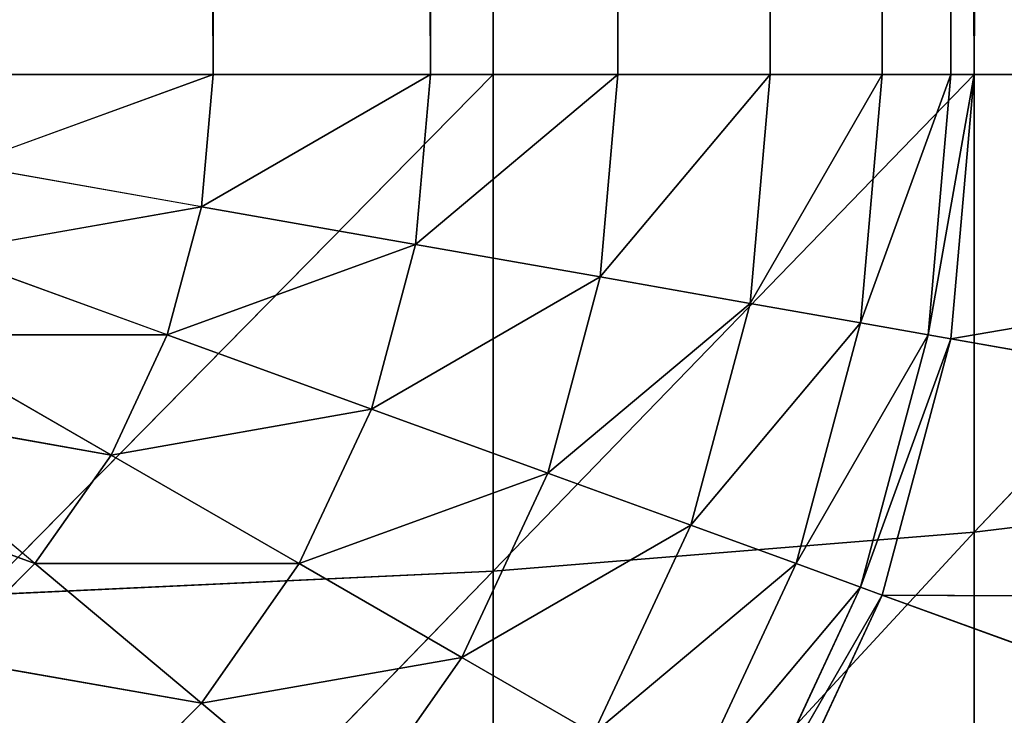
# Model space of a CAD drawing. Extents: x 0.1 to 17.7, y 0.1 to 17.7.
# Tile 353 of 656: x 17.5341 to 17.5988, y 0.24 to 0.2857. Entities that reach past the tile are written whole.
import ezdxf

# ---------------------------------------------------------------- set-up
doc = ezdxf.new("R2010")
doc.units = 0
doc.header["$LTSCALE"] = 2.54
doc.layers.get('0').update_dxf_attribs({"color": 13, "linetype": 'CONTINUOUS'})

# ---------------------------------------------------------------- blocks, each defined once
blk = doc.blocks.new('KOSZ_NA__MIECI_Z_POKRYWK__')
at = {"color": 0}
for p, q in [((17.530966, 17.48213, 31.49397), (17.546765, 0.28213, 31.486603)), ((17.530966, 17.48213, 31.49397), (17.546765, 0.28213, 31.486603)), ((17.565169, 0.28213, 31.587939), (17.531494, 17.48213, 31.59696)), ((17.565169, 0.28213, 31.587939), (17.531494, 17.48213, 31.59696)), ((17.546765, 17.48213, 31.486603), (17.546765, 0.28213, 31.486603)), ((17.546765, 17.48213, 31.486603), (17.546765, 0.28213, 31.486603)), ((17.546765, 17.48213, 31.486603), (17.561043, 0.28213, 31.476605)), ((17.546765, 17.48213, 31.486603), (17.561043, 0.28213, 31.476605)), ((17.561043, 17.48213, 31.476605), (17.561043, 0.28213, 31.476605)), ((17.561043, 17.48213, 31.476605), (17.561043, 0.28213, 31.476605)), ((17.561043, 17.48213, 31.476605), (17.573369, 0.28213, 31.464279)), ((17.561043, 17.48213, 31.476605), (17.573369, 0.28213, 31.464279)), ((17.565169, 0.28213, 31.587939), (17.565169, 17.48213, 31.587939)), ((17.565169, 0.28213, 31.587939), (17.565169, 17.48213, 31.587939)), ((17.596765, 0.28213, 31.573206), (17.565169, 17.48213, 31.587939)), ((17.596765, 0.28213, 31.573206), (17.565169, 17.48213, 31.587939)), ((17.573369, 17.48213, 31.464279), (17.573369, 0.28213, 31.464279)), ((17.573369, 17.48213, 31.464279), (17.573369, 0.28213, 31.464279)), ((17.573369, 17.48213, 31.464279), (17.583368, 0.28213, 31.45)), ((17.573369, 17.48213, 31.464279), (17.583368, 0.28213, 31.45)), ((17.583368, 17.48213, 31.45), (17.583368, 0.28213, 31.45)), ((17.583368, 17.48213, 31.45), (17.583368, 0.28213, 31.45)), ((17.583368, 17.48213, 31.45), (17.590733, 0.28213, 31.434201)), ((17.583368, 17.48213, 31.45), (17.590733, 0.28213, 31.434201)), ((17.590733, 17.48213, 31.434201), (17.590733, 0.28213, 31.434201)), ((17.590733, 17.48213, 31.434201), (17.590733, 0.28213, 31.434201)), ((17.590733, 17.48213, 31.434201), (17.595245, 0.28213, 31.417365)), ((17.590733, 17.48213, 31.434201), (17.595245, 0.28213, 31.417365)), ((17.595245, 17.48213, 31.417365), (17.595245, 0.28213, 31.417365)), ((17.595245, 17.48213, 31.417365), (17.595245, 0.28213, 31.417365)), ((17.595245, 17.48213, 31.417365), (17.596765, 0.28213, 31.4)), ((17.595245, 17.48213, 31.417365), (17.596765, 0.28213, 31.4)), ((17.696765, 17.48213, 30.4), (17.596765, 0.28213, 30.4)), ((17.596765, 0.28213, 30.4), (17.596765, 17.48213, 30.4)), ((17.696765, 17.48213, 30.4), (17.596765, 0.28213, 30.4)), ((17.596765, 0.28213, 31.4), (17.596765, 17.48213, 31.4)), ((17.596765, 17.48213, 31.4), (17.596765, 0.28213, 30.4)), ((17.596765, 17.48213, 31.4), (17.596765, 0.28213, 30.4)), ((17.596765, 0.28213, 30.4), (17.596765, 17.48213, 30.4)), ((17.596765, 0.28213, 31.573206), (17.596765, 17.48213, 31.573206)), ((17.596765, 0.28213, 31.573206), (17.596765, 17.48213, 31.573206)), ((17.596765, 0.28213, 31.4), (17.596765, 17.48213, 31.4)), ((17.546765, 0.28213, 31.486603), (17.530447, 0.276191, 31.49397)), ((17.546765, 0.28213, 31.486603), (17.530966, 0.28213, 31.49397)), ((17.531494, 0.28213, 31.59696), (17.565169, 0.28213, 31.587939)), ((17.565169, 0.28213, 31.587939), (17.531494, 0.247928, 31.59397)), ((17.565169, 0.28213, 31.587939), (17.531494, 0.247928, 31.59397)), ((17.531494, 0.28213, 31.59696), (17.565169, 0.28213, 31.587939)), ((17.546005, 0.273448, 31.486603), (17.546765, 0.28213, 31.486603)), ((17.561043, 0.28213, 31.476605), (17.546005, 0.273448, 31.486603)), ((17.546005, 0.273448, 31.486603), (17.546765, 0.28213, 31.486603)), ((17.561043, 0.28213, 31.476605), (17.546005, 0.273448, 31.486603)), ((17.561043, 0.28213, 31.476605), (17.546765, 0.28213, 31.486603)), ((17.561043, 0.28213, 31.476605), (17.546765, 0.28213, 31.486603)), ((17.560066, 0.270968, 31.476605), (17.561043, 0.28213, 31.476605)), ((17.573369, 0.28213, 31.464279), (17.560066, 0.270968, 31.476605)), ((17.560066, 0.270968, 31.476605), (17.561043, 0.28213, 31.476605)), ((17.573369, 0.28213, 31.464279), (17.560066, 0.270968, 31.476605)), ((17.573369, 0.28213, 31.464279), (17.561043, 0.28213, 31.476605)), ((17.573369, 0.28213, 31.464279), (17.561043, 0.28213, 31.476605)), ((17.565169, 0.28213, 31.587939), (17.596765, 0.28213, 31.573206)), ((17.596765, 0.28213, 31.573206), (17.565169, 0.249495, 31.585083)), ((17.596765, 0.28213, 31.573206), (17.565169, 0.249495, 31.585083)), ((17.565169, 0.28213, 31.587939), (17.596765, 0.28213, 31.573206)), ((17.565169, 0.28213, 31.587939), (17.565169, 0.249495, 31.585083)), ((17.565169, 0.28213, 31.587939), (17.565169, 0.249495, 31.585083)), ((17.572205, 0.268828, 31.464279), (17.573369, 0.28213, 31.464279)), ((17.583368, 0.28213, 31.45), (17.572205, 0.268828, 31.464279)), ((17.572205, 0.268828, 31.464279), (17.573369, 0.28213, 31.464279)), ((17.583368, 0.28213, 31.45), (17.572205, 0.268828, 31.464279)), ((17.583368, 0.28213, 31.45), (17.573369, 0.28213, 31.464279)), ((17.583368, 0.28213, 31.45), (17.573369, 0.28213, 31.464279)), ((17.582051, 0.267092, 31.45), (17.583368, 0.28213, 31.45)), ((17.590733, 0.28213, 31.434201), (17.582051, 0.267092, 31.45)), ((17.582051, 0.267092, 31.45), (17.583368, 0.28213, 31.45)), ((17.590733, 0.28213, 31.434201), (17.582051, 0.267092, 31.45)), ((17.590733, 0.28213, 31.434201), (17.583368, 0.28213, 31.45)), ((17.590733, 0.28213, 31.434201), (17.583368, 0.28213, 31.45)), ((17.589307, 0.265812, 31.434201), (17.595245, 0.28213, 31.417365)), ((17.589307, 0.265812, 31.434201), (17.595245, 0.28213, 31.417365)), ((17.589307, 0.265812, 31.434201), (17.590733, 0.28213, 31.434201)), ((17.589307, 0.265812, 31.434201), (17.590733, 0.28213, 31.434201)), ((17.595245, 0.28213, 31.417365), (17.590733, 0.28213, 31.434201)), ((17.595245, 0.28213, 31.417365), (17.590733, 0.28213, 31.434201)), ((17.59375, 0.265029, 31.417365), (17.596765, 0.28213, 31.4)), ((17.59375, 0.265029, 31.417365), (17.596765, 0.28213, 31.4)), ((17.59375, 0.265029, 31.417365), (17.595245, 0.28213, 31.417365)), ((17.59375, 0.265029, 31.417365), (17.595245, 0.28213, 31.417365)), ((17.696765, 0.28213, 30.4), (17.595245, 0.264766, 30.4)), ((17.595245, 0.264766, 30.4), (17.596765, 0.28213, 30.4)), ((17.696765, 0.28213, 30.4), (17.595245, 0.264766, 30.4)), ((17.596765, 0.28213, 31.4), (17.595245, 0.28213, 31.417365)), ((17.596765, 0.28213, 31.4), (17.595245, 0.264766, 31.4)), ((17.596765, 0.28213, 31.4), (17.595245, 0.28213, 31.417365)), ((17.595245, 0.264766, 31.4), (17.596765, 0.28213, 30.4)), ((17.595245, 0.264766, 30.4), (17.596765, 0.28213, 30.4)), ((17.595245, 0.264766, 31.4), (17.596765, 0.28213, 30.4)), ((17.596765, 0.28213, 31.4), (17.595245, 0.264766, 31.4)), ((17.696765, 0.28213, 30.4), (17.596765, 0.28213, 30.4)), ((17.696765, 0.28213, 30.4), (17.596765, 0.28213, 30.4)), ((17.596765, 0.28213, 30.4), (17.596765, 0.28213, 31.4)), ((17.596765, 0.28213, 31.573206), (17.625322, 0.28213, 31.553207)), ((17.625322, 0.28213, 31.553207), (17.596765, 0.252053, 31.570575)), ((17.625322, 0.28213, 31.553207), (17.596765, 0.252053, 31.570575)), ((17.596765, 0.28213, 31.573206), (17.625322, 0.28213, 31.553207)), ((17.596765, 0.28213, 31.573206), (17.596765, 0.252053, 31.570575)), ((17.596765, 0.28213, 31.573206), (17.596765, 0.252053, 31.570575)), ((17.596765, 0.28213, 30.4), (17.596765, 0.28213, 31.4)), ((17.546005, 0.273448, 31.486603), (17.530447, 0.276191, 31.49397)), ((17.546005, 0.273448, 31.486603), (17.528903, 0.270432, 31.49397)), ((17.543748, 0.265029, 31.486603), (17.546005, 0.273448, 31.486603)), ((17.543748, 0.265029, 31.486603), (17.546005, 0.273448, 31.486603)), ((17.560066, 0.270968, 31.476605), (17.546005, 0.273448, 31.486603)), ((17.560066, 0.270968, 31.476605), (17.546005, 0.273448, 31.486603)), ((17.543748, 0.265029, 31.486603), (17.528903, 0.270432, 31.49397)), ((17.560066, 0.270968, 31.476605), (17.543748, 0.265029, 31.486603)), ((17.560066, 0.270968, 31.476605), (17.543748, 0.265029, 31.486603)), ((17.557167, 0.260145, 31.476605), (17.560066, 0.270968, 31.476605)), ((17.557167, 0.260145, 31.476605), (17.560066, 0.270968, 31.476605)), ((17.572205, 0.268828, 31.464279), (17.560066, 0.270968, 31.476605)), ((17.572205, 0.268828, 31.464279), (17.560066, 0.270968, 31.476605)), ((17.572205, 0.268828, 31.464279), (17.557167, 0.260145, 31.476605)), ((17.572205, 0.268828, 31.464279), (17.557167, 0.260145, 31.476605)), ((17.56875, 0.25593, 31.464279), (17.572205, 0.268828, 31.464279)), ((17.56875, 0.25593, 31.464279), (17.572205, 0.268828, 31.464279)), ((17.582051, 0.267092, 31.45), (17.572205, 0.268828, 31.464279)), ((17.582051, 0.267092, 31.45), (17.572205, 0.268828, 31.464279)), ((17.582051, 0.267092, 31.45), (17.56875, 0.25593, 31.464279)), ((17.582051, 0.267092, 31.45), (17.56875, 0.25593, 31.464279)), ((17.578145, 0.25251, 31.45), (17.582051, 0.267092, 31.45)), ((17.578145, 0.25251, 31.45), (17.582051, 0.267092, 31.45)), ((17.589307, 0.265812, 31.434201), (17.582051, 0.267092, 31.45)), ((17.589307, 0.265812, 31.434201), (17.582051, 0.267092, 31.45)), ((17.578145, 0.25251, 31.45), (17.589307, 0.265812, 31.434201)), ((17.578145, 0.25251, 31.45), (17.589307, 0.265812, 31.434201)), ((17.589307, 0.265812, 31.434201), (17.585068, 0.249991, 31.434201)), ((17.589307, 0.265812, 31.434201), (17.585068, 0.249991, 31.434201)), ((17.59375, 0.265029, 31.417365), (17.589307, 0.265812, 31.434201)), ((17.59375, 0.265029, 31.417365), (17.589307, 0.265812, 31.434201)), ((17.540067, 0.25713, 31.486603), (17.526385, 0.265029, 31.49397)), ((17.543748, 0.265029, 31.486603), (17.526385, 0.265029, 31.49397)), ((17.540067, 0.25713, 31.486603), (17.543748, 0.265029, 31.486603)), ((17.540067, 0.25713, 31.486603), (17.543748, 0.265029, 31.486603)), ((17.557167, 0.260145, 31.476605), (17.543748, 0.265029, 31.486603)), ((17.557167, 0.260145, 31.476605), (17.543748, 0.265029, 31.486603)), ((17.59375, 0.265029, 31.417365), (17.585068, 0.249991, 31.434201)), ((17.59375, 0.265029, 31.417365), (17.585068, 0.249991, 31.434201)), ((17.59375, 0.265029, 31.417365), (17.589307, 0.248448, 31.417365)), ((17.59375, 0.265029, 31.417365), (17.589307, 0.248448, 31.417365)), ((17.595245, 0.264766, 31.4), (17.589307, 0.248448, 31.417365)), ((17.595245, 0.264766, 31.4), (17.589307, 0.248448, 31.417365)), ((17.590733, 0.247928, 30.4), (17.595245, 0.264766, 30.4)), ((17.595245, 0.264766, 31.4), (17.590733, 0.247928, 31.4)), ((17.590733, 0.247928, 31.4), (17.595245, 0.264766, 30.4)), ((17.590733, 0.247928, 30.4), (17.595245, 0.264766, 30.4)), ((17.590733, 0.247928, 31.4), (17.595245, 0.264766, 30.4)), ((17.595245, 0.264766, 31.4), (17.590733, 0.247928, 31.4)), ((17.595245, 0.264766, 31.4), (17.59375, 0.265029, 31.417365)), ((17.595245, 0.264766, 31.4), (17.59375, 0.265029, 31.417365)), ((17.693727, 0.2474, 30.4), (17.595245, 0.264766, 30.4)), ((17.693727, 0.2474, 30.4), (17.595245, 0.264766, 30.4)), ((17.595245, 0.264766, 31.4), (17.595245, 0.264766, 30.4)), ((17.595245, 0.264766, 31.4), (17.595245, 0.264766, 30.4)), ((17.535068, 0.249991, 31.486603), (17.522964, 0.260145, 31.49397)), ((17.540067, 0.25713, 31.486603), (17.522964, 0.260145, 31.49397)), ((17.557167, 0.260145, 31.476605), (17.540067, 0.25713, 31.486603)), ((17.557167, 0.260145, 31.476605), (17.540067, 0.25713, 31.486603)), ((17.552432, 0.249991, 31.476605), (17.557167, 0.260145, 31.476605)), ((17.552432, 0.249991, 31.476605), (17.557167, 0.260145, 31.476605)), ((17.56875, 0.25593, 31.464279), (17.557167, 0.260145, 31.476605)), ((17.56875, 0.25593, 31.464279), (17.557167, 0.260145, 31.476605)), ((17.535068, 0.249991, 31.486603), (17.540067, 0.25713, 31.486603)), ((17.535068, 0.249991, 31.486603), (17.540067, 0.25713, 31.486603)), ((17.552432, 0.249991, 31.476605), (17.540067, 0.25713, 31.486603)), ((17.552432, 0.249991, 31.476605), (17.540067, 0.25713, 31.486603)), ((17.535068, 0.249991, 31.486603), (17.51875, 0.25593, 31.49397)), ((17.56875, 0.25593, 31.464279), (17.552432, 0.249991, 31.476605)), ((17.56875, 0.25593, 31.464279), (17.552432, 0.249991, 31.476605)), ((17.563106, 0.243828, 31.464279), (17.56875, 0.25593, 31.464279)), ((17.563106, 0.243828, 31.464279), (17.56875, 0.25593, 31.464279)), ((17.578145, 0.25251, 31.45), (17.56875, 0.25593, 31.464279)), ((17.578145, 0.25251, 31.45), (17.56875, 0.25593, 31.464279)), ((17.625322, 0.255526, 31.550882), (17.596765, 0.252053, 31.570575)), ((17.625322, 0.255526, 31.550882), (17.596765, 0.252053, 31.570575)), ((17.563106, 0.243828, 31.464279), (17.578145, 0.25251, 31.45)), ((17.563106, 0.243828, 31.464279), (17.578145, 0.25251, 31.45)), ((17.578145, 0.25251, 31.45), (17.571765, 0.238829, 31.45)), ((17.578145, 0.25251, 31.45), (17.571765, 0.238829, 31.45)), ((17.585068, 0.249991, 31.434201), (17.578145, 0.25251, 31.45)), ((17.585068, 0.249991, 31.434201), (17.578145, 0.25251, 31.45)), ((17.596765, 0.252053, 31.570575), (17.565169, 0.217851, 31.576605)), ((17.596765, 0.252053, 31.570575), (17.565169, 0.217851, 31.576605)), ((17.596765, 0.252053, 31.570575), (17.565169, 0.249495, 31.585083)), ((17.596765, 0.252053, 31.570575), (17.565169, 0.249495, 31.585083)), ((17.596765, 0.252053, 31.570575), (17.596765, 0.22289, 31.562759)), ((17.596765, 0.252053, 31.570575), (17.596765, 0.22289, 31.562759)), ((17.528903, 0.243828, 31.486603), (17.535068, 0.249991, 31.486603)), ((17.528903, 0.243828, 31.486603), (17.535068, 0.249991, 31.486603)), ((17.552432, 0.249991, 31.476605), (17.535068, 0.249991, 31.486603)), ((17.546005, 0.240813, 31.476605), (17.535068, 0.249991, 31.486603)), ((17.552432, 0.249991, 31.476605), (17.535068, 0.249991, 31.486603)), ((17.546005, 0.240813, 31.476605), (17.535068, 0.249991, 31.486603)), ((17.546005, 0.240813, 31.476605), (17.552432, 0.249991, 31.476605)), ((17.546005, 0.240813, 31.476605), (17.552432, 0.249991, 31.476605)), ((17.563106, 0.243828, 31.464279), (17.552432, 0.249991, 31.476605)), ((17.563106, 0.243828, 31.464279), (17.552432, 0.249991, 31.476605)), ((17.585068, 0.249991, 31.434201), (17.571765, 0.238829, 31.45)), ((17.585068, 0.249991, 31.434201), (17.571765, 0.238829, 31.45)), ((17.585068, 0.249991, 31.434201), (17.578145, 0.235146, 31.434201)), ((17.585068, 0.249991, 31.434201), (17.578145, 0.235146, 31.434201)), ((17.589307, 0.248448, 31.417365), (17.585068, 0.249991, 31.434201)), ((17.589307, 0.248448, 31.417365), (17.585068, 0.249991, 31.434201)), ((17.565169, 0.249495, 31.585083), (17.531494, 0.214765, 31.585083)), ((17.565169, 0.249495, 31.585083), (17.531494, 0.214765, 31.585083)), ((17.565169, 0.249495, 31.585083), (17.531494, 0.247928, 31.59397)), ((17.565169, 0.249495, 31.585083), (17.531494, 0.247928, 31.59397)), ((17.565169, 0.249495, 31.585083), (17.565169, 0.217851, 31.576605)), ((17.565169, 0.249495, 31.585083), (17.565169, 0.217851, 31.576605)), ((17.589307, 0.248448, 31.417365), (17.578145, 0.235146, 31.434201)), ((17.589307, 0.248448, 31.417365), (17.578145, 0.235146, 31.434201)), ((17.589307, 0.248448, 31.417365), (17.582051, 0.23289, 31.417365)), ((17.589307, 0.248448, 31.417365), (17.582051, 0.23289, 31.417365)), ((17.590733, 0.247928, 31.4), (17.589307, 0.248448, 31.417365)), ((17.590733, 0.247928, 31.4), (17.589307, 0.248448, 31.417365)), ((17.590733, 0.247928, 31.4), (17.582051, 0.23289, 31.417365)), ((17.590733, 0.247928, 31.4), (17.582051, 0.23289, 31.417365)), ((17.583368, 0.232131, 30.4), (17.590733, 0.247928, 30.4)), ((17.590733, 0.247928, 31.4), (17.583368, 0.232131, 31.4)), ((17.583368, 0.232131, 31.4), (17.590733, 0.247928, 30.4)), ((17.583368, 0.232131, 30.4), (17.590733, 0.247928, 30.4)), ((17.583368, 0.232131, 31.4), (17.590733, 0.247928, 30.4)), ((17.590733, 0.247928, 31.4), (17.583368, 0.232131, 31.4)), ((17.693727, 0.2474, 30.4), (17.590733, 0.247928, 30.4)), ((17.693727, 0.2474, 30.4), (17.590733, 0.247928, 30.4)), ((17.684703, 0.213726, 30.4), (17.590733, 0.247928, 30.4)), ((17.684703, 0.213726, 30.4), (17.590733, 0.247928, 30.4)), ((17.590733, 0.247928, 31.4), (17.590733, 0.247928, 30.4)), ((17.590733, 0.247928, 31.4), (17.590733, 0.247928, 30.4)), ((17.528903, 0.243828, 31.486603), (17.546005, 0.240813, 31.476605)), ((17.528903, 0.243828, 31.486603), (17.546005, 0.240813, 31.476605)), ((17.546005, 0.240813, 31.476605), (17.563106, 0.243828, 31.464279)), ((17.546005, 0.240813, 31.476605), (17.563106, 0.243828, 31.464279)), ((17.563106, 0.243828, 31.464279), (17.555447, 0.23289, 31.464279)), ((17.563106, 0.243828, 31.464279), (17.555447, 0.23289, 31.464279)), ((17.571765, 0.238829, 31.45), (17.563106, 0.243828, 31.464279)), ((17.571765, 0.238829, 31.45), (17.563106, 0.243828, 31.464279)), ((17.546005, 0.240813, 31.476605), (17.538083, 0.23289, 31.476605)), ((17.546005, 0.240813, 31.476605), (17.538083, 0.23289, 31.476605)), ((17.555447, 0.23289, 31.464279), (17.546005, 0.240813, 31.476605)), ((17.555447, 0.23289, 31.464279), (17.546005, 0.240813, 31.476605))]:
    blk.add_line(p, q, dxfattribs=at)
mesh = blk.add_polyface(dxfattribs=at)
corners = [(17.546765, 0.28213, 31.486603), (17.530966, 0.28213, 31.49397), (17.530966, 17.48213, 31.49397)]
mesh.append_faces([[corners[k] for k in face] for face in [(0, 1, 2)]], dxfattribs={"color": 0})
mesh = blk.add_polyface(dxfattribs=at)
corners = [(17.546765, 0.28213, 31.486603), (17.530966, 17.48213, 31.49397), (17.546765, 17.48213, 31.486603)]
mesh.append_faces([[corners[k] for k in face] for face in [(0, 1, 2)]], dxfattribs={"color": 0})
mesh = blk.add_polyface(dxfattribs=at)
corners = [(17.565169, 0.28213, 31.587939), (17.531494, 17.48213, 31.59696), (17.531494, 0.28213, 31.59696)]
mesh.append_faces([[corners[k] for k in face] for face in [(0, 1, 2)]], dxfattribs={"color": 0})
mesh = blk.add_polyface(dxfattribs=at)
corners = [(17.565169, 17.48213, 31.587939), (17.531494, 17.48213, 31.59696), (17.565169, 0.28213, 31.587939)]
mesh.append_faces([[corners[k] for k in face] for face in [(0, 1, 2)]], dxfattribs={"color": 0})
mesh = blk.add_polyface(dxfattribs=at)
corners = [(17.561043, 0.28213, 31.476605), (17.546765, 0.28213, 31.486603), (17.546765, 17.48213, 31.486603)]
mesh.append_faces([[corners[k] for k in face] for face in [(0, 1, 2)]], dxfattribs={"color": 0})
mesh = blk.add_polyface(dxfattribs=at)
corners = [(17.561043, 0.28213, 31.476605), (17.546765, 17.48213, 31.486603), (17.561043, 17.48213, 31.476605)]
mesh.append_faces([[corners[k] for k in face] for face in [(0, 1, 2)]], dxfattribs={"color": 0})
mesh = blk.add_polyface(dxfattribs=at)
corners = [(17.573369, 0.28213, 31.464279), (17.561043, 0.28213, 31.476605), (17.561043, 17.48213, 31.476605)]
mesh.append_faces([[corners[k] for k in face] for face in [(0, 1, 2)]], dxfattribs={"color": 0})
mesh = blk.add_polyface(dxfattribs=at)
corners = [(17.573369, 17.48213, 31.464279), (17.573369, 0.28213, 31.464279), (17.561043, 17.48213, 31.476605)]
mesh.append_faces([[corners[k] for k in face] for face in [(0, 1, 2)]], dxfattribs={"color": 0})
mesh = blk.add_polyface(dxfattribs=at)
corners = [(17.596765, 0.28213, 31.573206), (17.565169, 17.48213, 31.587939), (17.565169, 0.28213, 31.587939)]
mesh.append_faces([[corners[k] for k in face] for face in [(0, 1, 2)]], dxfattribs={"color": 0})
mesh = blk.add_polyface(dxfattribs=at)
corners = [(17.596765, 17.48213, 31.573206), (17.565169, 17.48213, 31.587939), (17.596765, 0.28213, 31.573206)]
mesh.append_faces([[corners[k] for k in face] for face in [(0, 1, 2)]], dxfattribs={"color": 0})
mesh = blk.add_polyface(dxfattribs=at)
corners = [(17.573369, 17.48213, 31.464279), (17.583368, 0.28213, 31.45), (17.573369, 0.28213, 31.464279)]
mesh.append_faces([[corners[k] for k in face] for face in [(0, 1, 2)]], dxfattribs={"color": 0})
mesh = blk.add_polyface(dxfattribs=at)
corners = [(17.583368, 17.48213, 31.45), (17.583368, 0.28213, 31.45), (17.573369, 17.48213, 31.464279)]
mesh.append_faces([[corners[k] for k in face] for face in [(0, 1, 2)]], dxfattribs={"color": 0})
mesh = blk.add_polyface(dxfattribs=at)
corners = [(17.583368, 17.48213, 31.45), (17.590733, 0.28213, 31.434201), (17.583368, 0.28213, 31.45)]
mesh.append_faces([[corners[k] for k in face] for face in [(0, 1, 2)]], dxfattribs={"color": 0})
mesh = blk.add_polyface(dxfattribs=at)
corners = [(17.590733, 17.48213, 31.434201), (17.590733, 0.28213, 31.434201), (17.583368, 17.48213, 31.45)]
mesh.append_faces([[corners[k] for k in face] for face in [(0, 1, 2)]], dxfattribs={"color": 0})
mesh = blk.add_polyface(dxfattribs=at)
corners = [(17.590733, 17.48213, 31.434201), (17.595245, 0.28213, 31.417365), (17.590733, 0.28213, 31.434201)]
mesh.append_faces([[corners[k] for k in face] for face in [(0, 1, 2)]], dxfattribs={"color": 0})
mesh = blk.add_polyface(dxfattribs=at)
corners = [(17.595245, 17.48213, 31.417365), (17.595245, 0.28213, 31.417365), (17.590733, 17.48213, 31.434201)]
mesh.append_faces([[corners[k] for k in face] for face in [(0, 1, 2)]], dxfattribs={"color": 0})
mesh = blk.add_polyface(dxfattribs=at)
corners = [(17.595245, 17.48213, 31.417365), (17.596765, 0.28213, 31.4), (17.595245, 0.28213, 31.417365)]
mesh.append_faces([[corners[k] for k in face] for face in [(0, 1, 2)]], dxfattribs={"color": 0})
mesh = blk.add_polyface(dxfattribs=at)
corners = [(17.596765, 17.48213, 31.4), (17.596765, 0.28213, 31.4), (17.595245, 17.48213, 31.417365)]
mesh.append_faces([[corners[k] for k in face] for face in [(0, 1, 2)]], dxfattribs={"color": 0})
mesh = blk.add_polyface(dxfattribs=at)
corners = [(17.696765, 17.48213, 30.4), (17.596765, 0.28213, 30.4), (17.596765, 17.48213, 30.4)]
mesh.append_faces([[corners[k] for k in face] for face in [(0, 1, 2)]], dxfattribs={"color": 0})
mesh = blk.add_polyface(dxfattribs=at)
corners = [(17.696765, 0.28213, 30.4), (17.596765, 0.28213, 30.4), (17.696765, 17.48213, 30.4)]
mesh.append_faces([[corners[k] for k in face] for face in [(0, 1, 2)]], dxfattribs={"color": 0})
mesh = blk.add_polyface(dxfattribs=at)
corners = [(17.596765, 17.48213, 31.4), (17.596765, 0.28213, 30.4), (17.596765, 0.28213, 31.4)]
mesh.append_faces([[corners[k] for k in face] for face in [(0, 1, 2)]], dxfattribs={"color": 0})
mesh = blk.add_polyface(dxfattribs=at)
corners = [(17.596765, 17.48213, 30.4), (17.596765, 0.28213, 30.4), (17.596765, 17.48213, 31.4)]
mesh.append_faces([[corners[k] for k in face] for face in [(0, 1, 2)]], dxfattribs={"color": 0})
mesh = blk.add_polyface(dxfattribs=at)
corners = [(17.625322, 0.28213, 31.553207), (17.596765, 17.48213, 31.573206), (17.596765, 0.28213, 31.573206)]
mesh.append_faces([[corners[k] for k in face] for face in [(0, 1, 2)]], dxfattribs={"color": 0})
mesh = blk.add_polyface(dxfattribs=at)
corners = [(17.625322, 17.48213, 31.553207), (17.596765, 17.48213, 31.573206), (17.625322, 0.28213, 31.553207)]
mesh.append_faces([[corners[k] for k in face] for face in [(0, 1, 2)]], dxfattribs={"color": 0})
mesh = blk.add_polyface(dxfattribs=at)
corners = [(17.546765, 0.28213, 31.486603), (17.546005, 0.273448, 31.486603), (17.530447, 0.276191, 31.49397)]
mesh.append_faces([[corners[k] for k in face] for face in [(0, 1, 2)]], dxfattribs={"color": 0})
mesh = blk.add_polyface(dxfattribs=at)
corners = [(17.565169, 0.28213, 31.587939), (17.531494, 0.247928, 31.59397), (17.565169, 0.249495, 31.585083)]
mesh.append_faces([[corners[k] for k in face] for face in [(0, 1, 2)]], dxfattribs={"color": 0})
mesh = blk.add_polyface(dxfattribs=at)
corners = [(17.565169, 0.28213, 31.587939), (17.531494, 0.28213, 31.59696), (17.531494, 0.247928, 31.59397)]
mesh.append_faces([[corners[k] for k in face] for face in [(0, 1, 2)]], dxfattribs={"color": 0})
mesh = blk.add_polyface(dxfattribs=at)
corners = [(17.561043, 0.28213, 31.476605), (17.546005, 0.273448, 31.486603), (17.546765, 0.28213, 31.486603)]
mesh.append_faces([[corners[k] for k in face] for face in [(0, 1, 2)]], dxfattribs={"color": 0})
mesh = blk.add_polyface(dxfattribs=at)
corners = [(17.561043, 0.28213, 31.476605), (17.560066, 0.270968, 31.476605), (17.546005, 0.273448, 31.486603)]
mesh.append_faces([[corners[k] for k in face] for face in [(0, 1, 2)]], dxfattribs={"color": 0})
mesh = blk.add_polyface(dxfattribs=at)
corners = [(17.573369, 0.28213, 31.464279), (17.560066, 0.270968, 31.476605), (17.561043, 0.28213, 31.476605)]
mesh.append_faces([[corners[k] for k in face] for face in [(0, 1, 2)]], dxfattribs={"color": 0})
mesh = blk.add_polyface(dxfattribs=at)
corners = [(17.573369, 0.28213, 31.464279), (17.572205, 0.268828, 31.464279), (17.560066, 0.270968, 31.476605)]
mesh.append_faces([[corners[k] for k in face] for face in [(0, 1, 2)]], dxfattribs={"color": 0})
mesh = blk.add_polyface(dxfattribs=at)
corners = [(17.596765, 0.28213, 31.573206), (17.565169, 0.249495, 31.585083), (17.596765, 0.252053, 31.570575)]
mesh.append_faces([[corners[k] for k in face] for face in [(0, 1, 2)]], dxfattribs={"color": 0})
mesh = blk.add_polyface(dxfattribs=at)
corners = [(17.596765, 0.28213, 31.573206), (17.565169, 0.28213, 31.587939), (17.565169, 0.249495, 31.585083)]
mesh.append_faces([[corners[k] for k in face] for face in [(0, 1, 2)]], dxfattribs={"color": 0})
mesh = blk.add_polyface(dxfattribs=at)
corners = [(17.583368, 0.28213, 31.45), (17.572205, 0.268828, 31.464279), (17.573369, 0.28213, 31.464279)]
mesh.append_faces([[corners[k] for k in face] for face in [(0, 1, 2)]], dxfattribs={"color": 0})
mesh = blk.add_polyface(dxfattribs=at)
corners = [(17.583368, 0.28213, 31.45), (17.582051, 0.267092, 31.45), (17.572205, 0.268828, 31.464279)]
mesh.append_faces([[corners[k] for k in face] for face in [(0, 1, 2)]], dxfattribs={"color": 0})
mesh = blk.add_polyface(dxfattribs=at)
corners = [(17.590733, 0.28213, 31.434201), (17.582051, 0.267092, 31.45), (17.583368, 0.28213, 31.45)]
mesh.append_faces([[corners[k] for k in face] for face in [(0, 1, 2)]], dxfattribs={"color": 0})
mesh = blk.add_polyface(dxfattribs=at)
corners = [(17.590733, 0.28213, 31.434201), (17.589307, 0.265812, 31.434201), (17.582051, 0.267092, 31.45)]
mesh.append_faces([[corners[k] for k in face] for face in [(0, 1, 2)]], dxfattribs={"color": 0})
mesh = blk.add_polyface(dxfattribs=at)
corners = [(17.595245, 0.28213, 31.417365), (17.59375, 0.265029, 31.417365), (17.589307, 0.265812, 31.434201)]
mesh.append_faces([[corners[k] for k in face] for face in [(0, 1, 2)]], dxfattribs={"color": 0})
mesh = blk.add_polyface(dxfattribs=at)
corners = [(17.595245, 0.28213, 31.417365), (17.589307, 0.265812, 31.434201), (17.590733, 0.28213, 31.434201)]
mesh.append_faces([[corners[k] for k in face] for face in [(0, 1, 2)]], dxfattribs={"color": 0})
mesh = blk.add_polyface(dxfattribs=at)
corners = [(17.596765, 0.28213, 31.4), (17.595245, 0.264766, 31.4), (17.59375, 0.265029, 31.417365)]
mesh.append_faces([[corners[k] for k in face] for face in [(0, 1, 2)]], dxfattribs={"color": 0})
mesh = blk.add_polyface(dxfattribs=at)
corners = [(17.596765, 0.28213, 31.4), (17.59375, 0.265029, 31.417365), (17.595245, 0.28213, 31.417365)]
mesh.append_faces([[corners[k] for k in face] for face in [(0, 1, 2)]], dxfattribs={"color": 0})
mesh = blk.add_polyface(dxfattribs=at)
corners = [(17.696765, 0.28213, 30.4), (17.595245, 0.264766, 30.4), (17.596765, 0.28213, 30.4)]
mesh.append_faces([[corners[k] for k in face] for face in [(0, 1, 2)]], dxfattribs={"color": 0})
mesh = blk.add_polyface(dxfattribs=at)
corners = [(17.696765, 0.28213, 30.4), (17.693727, 0.2474, 30.4), (17.595245, 0.264766, 30.4)]
mesh.append_faces([[corners[k] for k in face] for face in [(0, 1, 2)]], dxfattribs={"color": 0})
mesh = blk.add_polyface(dxfattribs=at)
corners = [(17.596765, 0.28213, 30.4), (17.595245, 0.264766, 30.4), (17.595245, 0.264766, 31.4)]
mesh.append_faces([[corners[k] for k in face] for face in [(0, 1, 2)]], dxfattribs={"color": 0})
mesh = blk.add_polyface(dxfattribs=at)
corners = [(17.596765, 0.28213, 30.4), (17.595245, 0.264766, 31.4), (17.596765, 0.28213, 31.4)]
mesh.append_faces([[corners[k] for k in face] for face in [(0, 1, 2)]], dxfattribs={"color": 0})
mesh = blk.add_polyface(dxfattribs=at)
corners = [(17.625322, 0.28213, 31.553207), (17.596765, 0.252053, 31.570575), (17.625322, 0.255526, 31.550882)]
mesh.append_faces([[corners[k] for k in face] for face in [(0, 1, 2)]], dxfattribs={"color": 0})
mesh = blk.add_polyface(dxfattribs=at)
corners = [(17.625322, 0.28213, 31.553207), (17.596765, 0.28213, 31.573206), (17.596765, 0.252053, 31.570575)]
mesh.append_faces([[corners[k] for k in face] for face in [(0, 1, 2)]], dxfattribs={"color": 0})
mesh = blk.add_polyface(dxfattribs=at)
corners = [(17.546005, 0.273448, 31.486603), (17.543748, 0.265029, 31.486603), (17.528903, 0.270432, 31.49397)]
mesh.append_faces([[corners[k] for k in face] for face in [(0, 1, 2)]], dxfattribs={"color": 0})
mesh = blk.add_polyface(dxfattribs=at)
corners = [(17.560066, 0.270968, 31.476605), (17.543748, 0.265029, 31.486603), (17.546005, 0.273448, 31.486603)]
mesh.append_faces([[corners[k] for k in face] for face in [(0, 1, 2)]], dxfattribs={"color": 0})
mesh = blk.add_polyface(dxfattribs=at)
corners = [(17.560066, 0.270968, 31.476605), (17.557167, 0.260145, 31.476605), (17.543748, 0.265029, 31.486603)]
mesh.append_faces([[corners[k] for k in face] for face in [(0, 1, 2)]], dxfattribs={"color": 0})
mesh = blk.add_polyface(dxfattribs=at)
corners = [(17.572205, 0.268828, 31.464279), (17.557167, 0.260145, 31.476605), (17.560066, 0.270968, 31.476605)]
mesh.append_faces([[corners[k] for k in face] for face in [(0, 1, 2)]], dxfattribs={"color": 0})
mesh = blk.add_polyface(dxfattribs=at)
corners = [(17.572205, 0.268828, 31.464279), (17.56875, 0.25593, 31.464279), (17.557167, 0.260145, 31.476605)]
mesh.append_faces([[corners[k] for k in face] for face in [(0, 1, 2)]], dxfattribs={"color": 0})
mesh = blk.add_polyface(dxfattribs=at)
corners = [(17.572205, 0.268828, 31.464279), (17.582051, 0.267092, 31.45), (17.56875, 0.25593, 31.464279)]
mesh.append_faces([[corners[k] for k in face] for face in [(0, 1, 2)]], dxfattribs={"color": 0})
mesh = blk.add_polyface(dxfattribs=at)
corners = [(17.582051, 0.267092, 31.45), (17.578145, 0.25251, 31.45), (17.56875, 0.25593, 31.464279)]
mesh.append_faces([[corners[k] for k in face] for face in [(0, 1, 2)]], dxfattribs={"color": 0})
mesh = blk.add_polyface(dxfattribs=at)
corners = [(17.582051, 0.267092, 31.45), (17.589307, 0.265812, 31.434201), (17.578145, 0.25251, 31.45)]
mesh.append_faces([[corners[k] for k in face] for face in [(0, 1, 2)]], dxfattribs={"color": 0})
mesh = blk.add_polyface(dxfattribs=at)
corners = [(17.589307, 0.265812, 31.434201), (17.585068, 0.249991, 31.434201), (17.578145, 0.25251, 31.45)]
mesh.append_faces([[corners[k] for k in face] for face in [(0, 1, 2)]], dxfattribs={"color": 0})
mesh = blk.add_polyface(dxfattribs=at)
corners = [(17.589307, 0.265812, 31.434201), (17.59375, 0.265029, 31.417365), (17.585068, 0.249991, 31.434201)]
mesh.append_faces([[corners[k] for k in face] for face in [(0, 1, 2)]], dxfattribs={"color": 0})
mesh = blk.add_polyface(dxfattribs=at)
corners = [(17.543748, 0.265029, 31.486603), (17.540067, 0.25713, 31.486603), (17.526385, 0.265029, 31.49397)]
mesh.append_faces([[corners[k] for k in face] for face in [(0, 1, 2)]], dxfattribs={"color": 0})
mesh = blk.add_polyface(dxfattribs=at)
corners = [(17.557167, 0.260145, 31.476605), (17.540067, 0.25713, 31.486603), (17.543748, 0.265029, 31.486603)]
mesh.append_faces([[corners[k] for k in face] for face in [(0, 1, 2)]], dxfattribs={"color": 0})
mesh = blk.add_polyface(dxfattribs=at)
corners = [(17.59375, 0.265029, 31.417365), (17.589307, 0.248448, 31.417365), (17.585068, 0.249991, 31.434201)]
mesh.append_faces([[corners[k] for k in face] for face in [(0, 1, 2)]], dxfattribs={"color": 0})
mesh = blk.add_polyface(dxfattribs=at)
corners = [(17.59375, 0.265029, 31.417365), (17.595245, 0.264766, 31.4), (17.589307, 0.248448, 31.417365)]
mesh.append_faces([[corners[k] for k in face] for face in [(0, 1, 2)]], dxfattribs={"color": 0})
mesh = blk.add_polyface(dxfattribs=at)
corners = [(17.595245, 0.264766, 31.4), (17.590733, 0.247928, 31.4), (17.589307, 0.248448, 31.417365)]
mesh.append_faces([[corners[k] for k in face] for face in [(0, 1, 2)]], dxfattribs={"color": 0})
mesh = blk.add_polyface(dxfattribs=at)
corners = [(17.693727, 0.2474, 30.4), (17.590733, 0.247928, 30.4), (17.595245, 0.264766, 30.4)]
mesh.append_faces([[corners[k] for k in face] for face in [(0, 1, 2)]], dxfattribs={"color": 0})
mesh = blk.add_polyface(dxfattribs=at)
corners = [(17.595245, 0.264766, 30.4), (17.590733, 0.247928, 30.4), (17.590733, 0.247928, 31.4)]
mesh.append_faces([[corners[k] for k in face] for face in [(0, 1, 2)]], dxfattribs={"color": 0})
mesh = blk.add_polyface(dxfattribs=at)
corners = [(17.595245, 0.264766, 30.4), (17.590733, 0.247928, 31.4), (17.595245, 0.264766, 31.4)]
mesh.append_faces([[corners[k] for k in face] for face in [(0, 1, 2)]], dxfattribs={"color": 0})
mesh = blk.add_polyface(dxfattribs=at)
corners = [(17.540067, 0.25713, 31.486603), (17.535068, 0.249991, 31.486603), (17.522964, 0.260145, 31.49397)]
mesh.append_faces([[corners[k] for k in face] for face in [(0, 1, 2)]], dxfattribs={"color": 0})
mesh = blk.add_polyface(dxfattribs=at)
corners = [(17.557167, 0.260145, 31.476605), (17.552432, 0.249991, 31.476605), (17.540067, 0.25713, 31.486603)]
mesh.append_faces([[corners[k] for k in face] for face in [(0, 1, 2)]], dxfattribs={"color": 0})
mesh = blk.add_polyface(dxfattribs=at)
corners = [(17.56875, 0.25593, 31.464279), (17.552432, 0.249991, 31.476605), (17.557167, 0.260145, 31.476605)]
mesh.append_faces([[corners[k] for k in face] for face in [(0, 1, 2)]], dxfattribs={"color": 0})
mesh = blk.add_polyface(dxfattribs=at)
corners = [(17.552432, 0.249991, 31.476605), (17.535068, 0.249991, 31.486603), (17.540067, 0.25713, 31.486603)]
mesh.append_faces([[corners[k] for k in face] for face in [(0, 1, 2)]], dxfattribs={"color": 0})
mesh = blk.add_polyface(dxfattribs=at)
corners = [(17.535068, 0.249991, 31.486603), (17.528903, 0.243828, 31.486603), (17.51875, 0.25593, 31.49397)]
mesh.append_faces([[corners[k] for k in face] for face in [(0, 1, 2)]], dxfattribs={"color": 0})
mesh = blk.add_polyface(dxfattribs=at)
corners = [(17.56875, 0.25593, 31.464279), (17.563106, 0.243828, 31.464279), (17.552432, 0.249991, 31.476605)]
mesh.append_faces([[corners[k] for k in face] for face in [(0, 1, 2)]], dxfattribs={"color": 0})
mesh = blk.add_polyface(dxfattribs=at)
corners = [(17.56875, 0.25593, 31.464279), (17.578145, 0.25251, 31.45), (17.563106, 0.243828, 31.464279)]
mesh.append_faces([[corners[k] for k in face] for face in [(0, 1, 2)]], dxfattribs={"color": 0})
mesh = blk.add_polyface(dxfattribs=at)
corners = [(17.625322, 0.255526, 31.550882), (17.596765, 0.22289, 31.562759), (17.625322, 0.22973, 31.54397)]
mesh.append_faces([[corners[k] for k in face] for face in [(0, 1, 2)]], dxfattribs={"color": 0})
mesh = blk.add_polyface(dxfattribs=at)
corners = [(17.625322, 0.255526, 31.550882), (17.596765, 0.252053, 31.570575), (17.596765, 0.22289, 31.562759)]
mesh.append_faces([[corners[k] for k in face] for face in [(0, 1, 2)]], dxfattribs={"color": 0})
mesh = blk.add_polyface(dxfattribs=at)
corners = [(17.578145, 0.25251, 31.45), (17.571765, 0.238829, 31.45), (17.563106, 0.243828, 31.464279)]
mesh.append_faces([[corners[k] for k in face] for face in [(0, 1, 2)]], dxfattribs={"color": 0})
mesh = blk.add_polyface(dxfattribs=at)
corners = [(17.578145, 0.25251, 31.45), (17.585068, 0.249991, 31.434201), (17.571765, 0.238829, 31.45)]
mesh.append_faces([[corners[k] for k in face] for face in [(0, 1, 2)]], dxfattribs={"color": 0})
mesh = blk.add_polyface(dxfattribs=at)
corners = [(17.596765, 0.252053, 31.570575), (17.565169, 0.217851, 31.576605), (17.596765, 0.22289, 31.562759)]
mesh.append_faces([[corners[k] for k in face] for face in [(0, 1, 2)]], dxfattribs={"color": 0})
mesh = blk.add_polyface(dxfattribs=at)
corners = [(17.596765, 0.252053, 31.570575), (17.565169, 0.249495, 31.585083), (17.565169, 0.217851, 31.576605)]
mesh.append_faces([[corners[k] for k in face] for face in [(0, 1, 2)]], dxfattribs={"color": 0})
mesh = blk.add_polyface(dxfattribs=at)
corners = [(17.546005, 0.240813, 31.476605), (17.528903, 0.243828, 31.486603), (17.535068, 0.249991, 31.486603)]
mesh.append_faces([[corners[k] for k in face] for face in [(0, 1, 2)]], dxfattribs={"color": 0})
mesh = blk.add_polyface(dxfattribs=at)
corners = [(17.552432, 0.249991, 31.476605), (17.546005, 0.240813, 31.476605), (17.535068, 0.249991, 31.486603)]
mesh.append_faces([[corners[k] for k in face] for face in [(0, 1, 2)]], dxfattribs={"color": 0})
mesh = blk.add_polyface(dxfattribs=at)
corners = [(17.563106, 0.243828, 31.464279), (17.546005, 0.240813, 31.476605), (17.552432, 0.249991, 31.476605)]
mesh.append_faces([[corners[k] for k in face] for face in [(0, 1, 2)]], dxfattribs={"color": 0})
mesh = blk.add_polyface(dxfattribs=at)
corners = [(17.585068, 0.249991, 31.434201), (17.578145, 0.235146, 31.434201), (17.571765, 0.238829, 31.45)]
mesh.append_faces([[corners[k] for k in face] for face in [(0, 1, 2)]], dxfattribs={"color": 0})
mesh = blk.add_polyface(dxfattribs=at)
corners = [(17.585068, 0.249991, 31.434201), (17.589307, 0.248448, 31.417365), (17.578145, 0.235146, 31.434201)]
mesh.append_faces([[corners[k] for k in face] for face in [(0, 1, 2)]], dxfattribs={"color": 0})
mesh = blk.add_polyface(dxfattribs=at)
corners = [(17.565169, 0.249495, 31.585083), (17.531494, 0.214765, 31.585083), (17.565169, 0.217851, 31.576605)]
mesh.append_faces([[corners[k] for k in face] for face in [(0, 1, 2)]], dxfattribs={"color": 0})
mesh = blk.add_polyface(dxfattribs=at)
corners = [(17.565169, 0.249495, 31.585083), (17.531494, 0.247928, 31.59397), (17.531494, 0.214765, 31.585083)]
mesh.append_faces([[corners[k] for k in face] for face in [(0, 1, 2)]], dxfattribs={"color": 0})
mesh = blk.add_polyface(dxfattribs=at)
corners = [(17.589307, 0.248448, 31.417365), (17.582051, 0.23289, 31.417365), (17.578145, 0.235146, 31.434201)]
mesh.append_faces([[corners[k] for k in face] for face in [(0, 1, 2)]], dxfattribs={"color": 0})
mesh = blk.add_polyface(dxfattribs=at)
corners = [(17.589307, 0.248448, 31.417365), (17.590733, 0.247928, 31.4), (17.582051, 0.23289, 31.417365)]
mesh.append_faces([[corners[k] for k in face] for face in [(0, 1, 2)]], dxfattribs={"color": 0})
mesh = blk.add_polyface(dxfattribs=at)
corners = [(17.590733, 0.247928, 31.4), (17.583368, 0.232131, 31.4), (17.582051, 0.23289, 31.417365)]
mesh.append_faces([[corners[k] for k in face] for face in [(0, 1, 2)]], dxfattribs={"color": 0})
mesh = blk.add_polyface(dxfattribs=at)
corners = [(17.684703, 0.213726, 30.4), (17.583368, 0.232131, 30.4), (17.590733, 0.247928, 30.4)]
mesh.append_faces([[corners[k] for k in face] for face in [(0, 1, 2)]], dxfattribs={"color": 0})
mesh = blk.add_polyface(dxfattribs=at)
corners = [(17.590733, 0.247928, 30.4), (17.583368, 0.232131, 30.4), (17.583368, 0.232131, 31.4)]
mesh.append_faces([[corners[k] for k in face] for face in [(0, 1, 2)]], dxfattribs={"color": 0})
mesh = blk.add_polyface(dxfattribs=at)
corners = [(17.590733, 0.247928, 30.4), (17.583368, 0.232131, 31.4), (17.590733, 0.247928, 31.4)]
mesh.append_faces([[corners[k] for k in face] for face in [(0, 1, 2)]], dxfattribs={"color": 0})
mesh = blk.add_polyface(dxfattribs=at)
corners = [(17.693727, 0.2474, 30.4), (17.684703, 0.213726, 30.4), (17.590733, 0.247928, 30.4)]
mesh.append_faces([[corners[k] for k in face] for face in [(0, 1, 2)]], dxfattribs={"color": 0})
mesh = blk.add_polyface(dxfattribs=at)
corners = [(17.538083, 0.23289, 31.476605), (17.521765, 0.238829, 31.486603), (17.528903, 0.243828, 31.486603)]
mesh.append_faces([[corners[k] for k in face] for face in [(0, 1, 2)]], dxfattribs={"color": 0})
mesh = blk.add_polyface(dxfattribs=at)
corners = [(17.546005, 0.240813, 31.476605), (17.538083, 0.23289, 31.476605), (17.528903, 0.243828, 31.486603)]
mesh.append_faces([[corners[k] for k in face] for face in [(0, 1, 2)]], dxfattribs={"color": 0})
mesh = blk.add_polyface(dxfattribs=at)
corners = [(17.563106, 0.243828, 31.464279), (17.555447, 0.23289, 31.464279), (17.546005, 0.240813, 31.476605)]
mesh.append_faces([[corners[k] for k in face] for face in [(0, 1, 2)]], dxfattribs={"color": 0})
mesh = blk.add_polyface(dxfattribs=at)
corners = [(17.563106, 0.243828, 31.464279), (17.571765, 0.238829, 31.45), (17.555447, 0.23289, 31.464279)]
mesh.append_faces([[corners[k] for k in face] for face in [(0, 1, 2)]], dxfattribs={"color": 0})
mesh = blk.add_polyface(dxfattribs=at)
corners = [(17.555447, 0.23289, 31.464279), (17.538083, 0.23289, 31.476605), (17.546005, 0.240813, 31.476605)]
mesh.append_faces([[corners[k] for k in face] for face in [(0, 1, 2)]], dxfattribs={"color": 0})

msp = doc.modelspace()

# ---------------------------------------------------------------- block references
at = {"color": 0}
msp.add_blockref('KOSZ_NA__MIECI_Z_POKRYWK__', (0, 0), dxfattribs=at)

doc.saveas('drawing.dxf')
